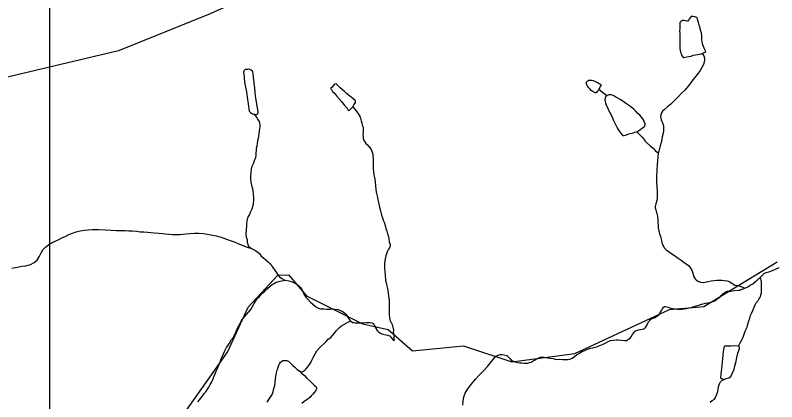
# Model space of a CAD drawing. Extents: x 2126262 to 2293712, y 749403 to 919119.
# Drawn here: x 2224251 to 2228468, y 804611 to 806754 of the extents above; entities that cross this region are included whole.
import ezdxf

# ---------------------------------------------------------------- set-up
doc = ezdxf.new("R2010")
doc.units = 0
for name, color, linetype in [('Exist Hydrographic Misc Water Feature', 7, 'Continuous'), ('Exist Road Secondary Type 51 Attributed', 7, 'Continuous'), ('Map Preparation Inset Cut Line', 7, 'Continuous')]:
    doc.layers.add(name, color=color, linetype=linetype)

msp = doc.modelspace()

# ---------------------------------------------------------------- linework, layer by layer
at = {"layer": 'Exist Hydrographic Misc Water Feature'}
for points in [[(2228055.3, 806542.2), (2228069.3, 806548.3), (2228075.2, 806552.3), (2228067, 806572.2), (2228062.9, 806580.2), (2228059, 806590.2), (2228056.8, 806598.2), (2228054.7, 806606.2), (2228052.9, 806618.1), (2228052.9, 806628.1), (2228052.5, 806638.1), (2228050.6, 806656.1), (2228046.3, 806672), (2228044.3, 806684), (2228038.1, 806698), (2228034, 806713.9), (2228031.8, 806723.9), (2228029.7, 806733.9), (2228027.9, 806737.8), (2228019.9, 806743.8), (2228013.7, 806745.7), (2228005.7, 806747.6), (2227999.8, 806747.6), (2227993.8, 806747.6), (2227985.8, 806735.5), (2227981.7, 806727.5), (2227976, 806721.5), (2227970, 806721.4), (2227962, 806723.3), (2227956.1, 806725.3), (2227949.9, 806725.2), (2227944, 806725.2), (2227940.1, 806721.1), (2227936, 806719.1), (2227932.1, 806713.1), (2227932.1, 806701.1), (2227932.3, 806691.1), (2227932.3, 806679.1), (2227930.3, 806667.1), (2227930.5, 806653.1), (2227930.5, 806641.1), (2227930.9, 806617.1), (2227930.9, 806609.2), (2227931.1, 806599.2), (2227931.1, 806587.1), (2227931.1, 806577.1), (2227931.3, 806569.1), (2227933.3, 806559.1), (2227935.2, 806549.1), (2227939.5, 806541.2), (2227941.5, 806533.2), (2227945.4, 806525.3), (2227949.5, 806519.4), (2227953.4, 806519.4), (2227969.6, 806523.5), (2227981.5, 806525.6), (2227993.6, 806527.7), (2228005.5, 806531.8), (2228017.6, 806533.8), (2228029.5, 806536), (2228041.2, 806538), (2228049.2, 806540.1), (2228055.3, 806542.2)], [(2228055.3, 806542.2), (2228063.5, 806528.2), (2228067.4, 806516.3), (2228067.4, 806506.3), (2228065.8, 806494.3), (2228061.7, 806480.2), (2228054.1, 806464.2), (2228044.1, 806448.1), (2228032.4, 806432), (2228020.3, 806415.9), (2227998.5, 806387.8), (2227978.9, 806361.6), (2227957.1, 806337.5), (2227941.3, 806321.3), (2227923.3, 806303.1), (2227901.5, 806281), (2227881.9, 806260.8), (2227863.8, 806246.7), (2227846, 806230.6), (2227835.9, 806222.6), (2227830, 806212.5), (2227826.3, 806202.4), (2227824.2, 806192.4), (2227826.3, 806182.5), (2227828.5, 806174.5), (2227832.4, 806164.5), (2227836.5, 806154.5), (2227840.9, 806140.6), (2227840.9, 806126.6), (2227841.1, 806112.6), (2227839, 806100.6), (2227833.3, 806080.6), (2227831.2, 806064.5), (2227827.5, 806048.5), (2227823.4, 806030.5), (2227819.7, 806014.5), (2227815.8, 806000.4), (2227811.9, 805988.4)], [(2225573, 806206.1), (2225578.9, 806206.1), (2225589, 806204.2), (2225594.9, 806208.2), (2225597, 806214.2), (2225597, 806218.2), (2225592.7, 806240.2), (2225586.5, 806272.1), (2225582.2, 806306.2), (2225579.9, 806326.1), (2225577.7, 806350.1), (2225573.6, 806380), (2225571.3, 806410), (2225569.3, 806430), (2225567.2, 806438), (2225565, 806444), (2225557, 806449.9), (2225551, 806453.8), (2225543, 806455.7), (2225537.1, 806453.7), (2225530.9, 806453.6), (2225525, 806453.6), (2225519, 806447.6), (2225517, 806443.5), (2225515.4, 806437.5), (2225517.2, 806425.5), (2225519.5, 806409.6), (2225521.5, 806383.6), (2225525.8, 806355.6), (2225532, 806329.7), (2225536.3, 806299.8), (2225540.6, 806261.8), (2225546.9, 806221.9), (2225554.9, 806213.9), (2225565, 806208), (2225573, 806206.1)], [(2226120.5, 806246.5), (2226126.4, 806256.6), (2226136.3, 806270.6), (2226136.3, 806274.6), (2226136.3, 806278.6), (2226120.1, 806292.5), (2226102, 806306.3), (2226086, 806320.2), (2226073.7, 806330.2), (2226063.7, 806340), (2226049.7, 806351.9), (2226037.4, 806363.8), (2226027.6, 806373.7), (2226019.6, 806371.6), (2226005.8, 806355.5), (2225997.8, 806347.5), (2226001.7, 806341.5), (2226007.7, 806331.6), (2226020, 806321.7), (2226030, 806307.8), (2226060.2, 806274), (2226074.5, 806254.1), (2226088.5, 806238.3), (2226094.8, 806228.3), (2226098.7, 806226.3), (2226102.8, 806228.4), (2226112.5, 806238.4), (2226120.5, 806246.5)], [(2227483.2, 806343.6), (2227479.3, 806337.5), (2227475.2, 806333.5), (2227471.3, 806327.5), (2227465.2, 806321.5), (2227461.3, 806325.4), (2227455.4, 806327.3), (2227449.2, 806331.3), (2227445.3, 806333.3), (2227441.2, 806337.2), (2227433.2, 806345.2), (2227425, 806353.1), (2227421.1, 806359.1), (2227419.1, 806363), (2227417, 806369), (2227415, 806373), (2227413.1, 806379), (2227414.8, 806385), (2227418.9, 806389), (2227422.8, 806391.1), (2227426.9, 806393.1), (2227432.8, 806393.2), (2227438.7, 806393.2), (2227444.7, 806393.3), (2227450.8, 806391.3), (2227454.7, 806389.4), (2227462.7, 806387.4), (2227472.8, 806383.5), (2227481, 806377.5), (2227489, 806373.6), (2227493.1, 806369.7), (2227494.9, 806365.7), (2227491, 806359.6), (2227489, 806353.6), (2227485.3, 806347.6), (2227483.2, 806343.6)], [(2227483.2, 806343.6), (2227503.3, 806327.8), (2227517.5, 806315.9), (2227525.5, 806306)], [(2227525.5, 806306), (2227521.6, 806303.9), (2227517.5, 806295.9), (2227515.4, 806285.9), (2227517.7, 806275.9), (2227519.7, 806267.9), (2227523.8, 806256), (2227530, 806242), (2227535.9, 806228), (2227544.3, 806214.1), (2227550.3, 806202.2), (2227556.4, 806188.2), (2227560.5, 806180.3), (2227564.4, 806170.3), (2227570.8, 806156.3), (2227576.7, 806144.4), (2227582.7, 806132.5), (2227589, 806120.5), (2227597, 806108.6), (2227603, 806102.6), (2227609.3, 806092.7), (2227615.3, 806086.8), (2227623.3, 806086.9), (2227635.2, 806090.9), (2227643, 806095), (2227656.9, 806099.1), (2227673.1, 806101.2), (2227683, 806105.3), (2227693, 806107.4)], [(2227693, 806107.4), (2227703.1, 806113.5), (2227711.1, 806119.5), (2227722.7, 806127.6), (2227730.7, 806133.7), (2227736.7, 806139.7), (2227738.7, 806145.7), (2227738.5, 806153.7), (2227736.5, 806159.7), (2227732.6, 806169.6), (2227726.4, 806179.6), (2227718.2, 806189.5), (2227710.2, 806199.5), (2227698.3, 806209.4), (2227686, 806223.3), (2227676, 806233.2), (2227662, 806245.1), (2227651.8, 806251), (2227641.7, 806258.9), (2227629.9, 806266.8), (2227615.7, 806276.7), (2227601.6, 806286.6), (2227587.6, 806294.5), (2227577.6, 806300.3), (2227569.6, 806304.3), (2227561.6, 806308.2), (2227553.6, 806312.2), (2227547.4, 806312.1), (2227539.4, 806312), (2227529.6, 806308), (2227525.5, 806306)], [(2226120.5, 806246.5), (2226130.5, 806234.6), (2226138.7, 806224.7), (2226146.7, 806212.8), (2226152.7, 806204.8), (2226159, 806194.8), (2226162.9, 806182.9), (2226167, 806168.9), (2226171.3, 806156.9), (2226173.2, 806145), (2226177.5, 806133), (2226177.5, 806123), (2226177.5, 806109), (2226175.8, 806093), (2226177.7, 806081.1), (2226178.1, 806071.1), (2226179.9, 806065.1), (2226182, 806059.1), (2226187.9, 806051.1), (2226192, 806043.2), (2226200.2, 806037.3), (2226206.2, 806029.3), (2226210.3, 806025.3), (2226216.2, 806017.4), (2226222.2, 806009.5), (2226226.5, 805999.5), (2226230.6, 805983.5), (2226230.8, 805973.5), (2226232.8, 805957.5), (2226233, 805943.6), (2226233, 805927.6), (2226233.2, 805905.6), (2226235.3, 805885.6), (2226237.6, 805869.7), (2226241.9, 805847.6), (2226243.7, 805827.7), (2226246, 805809.7), (2226248.2, 805785.7), (2226252.3, 805765.7), (2226256.4, 805743.8), (2226260.7, 805723.9), (2226264.8, 805707.9), (2226268.9, 805689.9), (2226273, 805670), (2226275.3, 805662), (2226279.2, 805646), (2226285.5, 805630.1), (2226289.4, 805618.2), (2226293.5, 805606.2), (2226299.7, 805588.2), (2226304, 805572.3), (2226308.1, 805556.3), (2226312.2, 805542.3), (2226318.3, 805526.4), (2226320.2, 805512.5), (2226322.4, 805498.5), (2226326.5, 805484.5), (2226326.7, 805476.5), (2226322.9, 805464.5), (2226318.8, 805456.4), (2226313, 805446.4), (2226308.9, 805436.4), (2226303.2, 805420.3), (2226299.3, 805404.3), (2226297.4, 805390.2), (2226295.6, 805378.2), (2226295.6, 805364.3), (2226295.8, 805350.3), (2226297.8, 805334.3), (2226300.1, 805314.3), (2226302.3, 805284.4), (2226306.4, 805260.4), (2226312.6, 805238.5), (2226316.7, 805216.5), (2226319, 805194.5), (2226321, 805176.6), (2226321.2, 805158.6), (2226321.4, 805140.6), (2226321.4, 805124.5), (2226321.8, 805112.6), (2226321.8, 805104.6), (2226321.8, 805092.6), (2226324.1, 805078.6), (2226325.9, 805068.6), (2226328, 805058.6), (2226332.1, 805052.7), (2226334.3, 805046.7), (2226338.2, 805038.7), (2226342.3, 805024.7), (2226346.4, 805008.8), (2226344.6, 804996.8), (2226346.8, 804984.8), (2226346.8, 804972.8), (2226346.8, 804960.8), (2226349.1, 804950.9)], [(2225573, 806206.1), (2225581, 806196.2), (2225585.3, 806190.2), (2225589.2, 806184.2), (2225593.3, 806178.3), (2225597.2, 806172.3), (2225601.3, 806164.3), (2225603.5, 806156.3), (2225605.6, 806146.4), (2225605.6, 806134.4), (2225603.7, 806124.4), (2225601.7, 806112.3), (2225600, 806098.3), (2225598, 806084.3), (2225595.9, 806070.3), (2225592.3, 806058.3), (2225590.2, 806042.3), (2225588.6, 806028.3), (2225584.5, 806014.3), (2225584.7, 806004.3), (2225582.8, 805990.3), (2225582.8, 805978.3), (2225581, 805964.2), (2225578.9, 805954.2), (2225575.2, 805946.2), (2225571.3, 805934.2), (2225565.2, 805922.1), (2225559.4, 805912.1), (2225557.6, 805902.1), (2225555.8, 805884.1), (2225553.7, 805862.1), (2225553.9, 805846.1), (2225556, 805828.1), (2225560.3, 805812.1), (2225564.2, 805794.1), (2225566.4, 805780.2), (2225568.7, 805762.2), (2225570.7, 805744.3), (2225570.9, 805728.3), (2225569.1, 805710.3), (2225565.2, 805692.2), (2225561.3, 805678.2), (2225551.4, 805660.1), (2225547.6, 805650), (2225541.8, 805638), (2225537.7, 805628), (2225533.8, 805614), (2225532, 805596), (2225532, 805582), (2225530.3, 805569.9), (2225530.3, 805557.9), (2225528.5, 805543.9), (2225530.5, 805524), (2225534.8, 805510), (2225534.8, 805494), (2225538.9, 805484.1), (2225541, 805476.1), (2225545.1, 805472.1), (2225559, 805460.3)], [(2227693, 806107.4), (2227717.2, 806083.6), (2227723.4, 806077.6), (2227729.3, 806071.7), (2227733.2, 806063.7), (2227739.6, 806055.8), (2227745.5, 806049.8), (2227767.4, 806030), (2227783.8, 806016.2), (2227795.7, 806004.3), (2227806, 805994.3), (2227811.9, 805988.4)], [(2227811.9, 805988.4), (2227810.1, 805966.4), (2227808.2, 805948.4), (2227806.6, 805924.4), (2227804.8, 805894.4), (2227802.9, 805858.4), (2227801.3, 805830.3), (2227803.5, 805802.4), (2227805.8, 805778.4), (2227805.8, 805758.5), (2227806, 805740.5), (2227803.9, 805726.4), (2227798.2, 805708.4), (2227794.3, 805694.3), (2227794.5, 805686.3), (2227798.6, 805674.4), (2227800.5, 805668.4), (2227804.8, 805654.5), (2227806.8, 805640.5), (2227809.1, 805616.5), (2227809.1, 805604.5), (2227811.3, 805590.5), (2227811.3, 805574.5), (2227815.4, 805558.6), (2227819.5, 805542.6), (2227823.8, 805526.7), (2227827.7, 805512.7), (2227829.8, 805504.7), (2227832, 805492.8), (2227835.9, 805484.8), (2227840, 805474.8), (2227846.2, 805462.9), (2227856.2, 805452.9), (2227866.3, 805445), (2227886.6, 805431.2), (2227902.6, 805421.3), (2227922.5, 805407.5), (2227938.7, 805395.6), (2227954.9, 805383.8), (2227966.8, 805375.9), (2227979.1, 805365.9), (2227987.1, 805358.1), (2227997.3, 805340.2), (2228003.3, 805324.2), (2228009.6, 805304.3), (2228015.6, 805292.3), (2228021.5, 805286.4), (2228031.6, 805280.4), (2228045.7, 805274.6), (2228061.7, 805272.7), (2228087.5, 805276.9), (2228105.6, 805281), (2228121.6, 805283.2), (2228135.5, 805285.3), (2228151.5, 805285.4), (2228163.6, 805285.5), (2228177.5, 805283.7), (2228193.5, 805281.8), (2228207.5, 805275.9), (2228221.8, 805266), (2228227.8, 805262.1), (2228235.8, 805258.1), (2228253.8, 805256.3), (2228269.8, 805250.4), (2228279.7, 805246.5), (2228291.8, 805240.6)], [(2224232.6, 805351.5), (2224262.5, 805357.7), (2224288.3, 805361.9), (2224310.3, 805364.1), (2224336.3, 805372.3), (2224356.2, 805382.5), (2224372, 805396.6), (2224384.1, 805414.7), (2224395.8, 805440.7), (2224403.6, 805452.8), (2224419.6, 805468.9), (2224437.2, 805483.1), (2224459.3, 805495.2), (2224489.1, 805509.5), (2224509, 805519.7), (2224530.9, 805529.9), (2224548.7, 805538), (2224568.8, 805546.1), (2224588.7, 805552.3), (2224610.7, 805558.5), (2224634.5, 805562.7), (2224654.5, 805564.8), (2224678.5, 805565.1), (2224714.4, 805565.3), (2224750.5, 805563.6), (2224782.5, 805561.9), (2224812.4, 805560.1), (2224838.5, 805560.3), (2224860.4, 805560.5), (2224880.5, 805558.7), (2224898.6, 805558.8), (2224924.4, 805557.1), (2224942.4, 805553.2), (2224962.5, 805553.4), (2224984.5, 805551.5), (2225002.5, 805549.7), (2225020.6, 805547.8), (2225046.4, 805546.1), (2225068.5, 805544.2), (2225080.4, 805542.3), (2225104.4, 805540.5), (2225122.5, 805538.7), (2225138.5, 805538.8), (2225162.5, 805539), (2225196.5, 805541.3), (2225218.4, 805543.4), (2225244.5, 805545.6), (2225268.5, 805545.8), (2225294.5, 805544.1), (2225316.5, 805540.2), (2225364.4, 805530.7), (2225390.7, 805522.9), (2225420.8, 805513.1), (2225440.7, 805505.3), (2225462.7, 805497.4), (2225480.9, 805489.6), (2225503.1, 805481.7), (2225517, 805475.9), (2225530.9, 805470)], [(2225530.9, 805470), (2225559, 805460.3)], [(2225559, 805460.3), (2225581.2, 805450.4), (2225589.2, 805444.5), (2225603.3, 805432.6), (2225613.6, 805418.7), (2225625.5, 805408.8), (2225639.4, 805397), (2225651.7, 805387), (2225659.7, 805379.1), (2225665.7, 805373.1), (2225671.8, 805363.2), (2225678, 805355.2), (2225686, 805343.3), (2225694, 805331.4), (2225700.3, 805323.4), (2225706.3, 805313.5), (2225714.3, 805303.6), (2225726.6, 805293.7), (2225740.5, 805287.8), (2225746.5, 805285.8)], [(2225195.5, 804558.7), (2225426.6, 804885.2), (2225540.6, 805135.4), (2225705.5, 805312.5), (2225764.5, 805314.6), (2225864.6, 805197.7), (2226174.6, 805043.7), (2226316.5, 805011.2), (2226450.6, 804893.6), (2226733.6, 804920.6), (2227000.6, 804833.1), (2227350.6, 804878.3), (2227873.5, 805123.4), (2228064.6, 805139.2), (2228470.6, 805386.6)], [(2228377.3, 805301.3), (2228383.2, 805307.3), (2228391.2, 805315.3), (2228401.1, 805323.4), (2228411.1, 805327.6), (2228425, 805331.7), (2228444.9, 805337.8), (2228460.9, 805345.9), (2228480.8, 805356.1)], [(2225261.9, 804610.1), (2225272, 804622.2), (2225285.7, 804640.3), (2225297.8, 804656.4), (2225305.8, 804666.5), (2225315.4, 804680.6), (2225323.4, 804692.6), (2225331.2, 804706.7), (2225337.2, 804718.7), (2225345, 804734.7), (2225350.9, 804748.8), (2225356.6, 804762.9), (2225364.6, 804780.9), (2225370.6, 804794.9), (2225378.6, 804813), (2225384.3, 804827.1), (2225394, 804853.1), (2225404, 804877.2), (2225413.7, 804897.2), (2225421.4, 804911.3), (2225429.4, 804925.4), (2225437.4, 804935.4), (2225449.3, 804955.6), (2225457.3, 804965.6), (2225464.9, 804981.7), (2225472.9, 804997.7), (2225480.7, 805015.8), (2225490.5, 805035.8), (2225500.6, 805054), (2225510.2, 805068), (2225520.3, 805082.1), (2225532, 805094.2), (2225544.1, 805110.2), (2225555.8, 805122.3), (2225565.8, 805138.4), (2225573.6, 805156.5), (2225583.4, 805170.6), (2225593.3, 805184.6), (2225603.3, 805194.7), (2225613.2, 805204.8), (2225623, 805214.9), (2225633.1, 805224.9), (2225641.1, 805233), (2225650.7, 805241.1), (2225660.7, 805249.1), (2225674.7, 805261.3), (2225684.5, 805267.3), (2225692.5, 805271.4), (2225702.6, 805275.5), (2225712.4, 805277.6)], [(2225712.4, 805277.6), (2225718.6, 805279.6), (2225726.6, 805281.7), (2225738.5, 805283.8), (2225746.5, 805285.8)], [(2225746.5, 805285.8), (2225766.5, 805282), (2225778.4, 805278.1), (2225788.5, 805274.2), (2225800.6, 805268.2), (2225812.5, 805260.4), (2225824.8, 805250.5), (2225830.7, 805244.6), (2225836.7, 805236.6), (2225843, 805222.6), (2225851, 805204.7), (2225861.3, 805190.8), (2225871.3, 805178.9), (2225885.5, 805163), (2225899.4, 805151.2), (2225913.6, 805139.3), (2225929.8, 805129.4), (2225941.7, 805125.5), (2225959.7, 805125.6), (2225975.7, 805123.8), (2225995.8, 805123.9), (2226007.7, 805126), (2226021.8, 805124.1), (2226039.7, 805122.2), (2226049.7, 805116.4), (2226061.8, 805112.5), (2226075.8, 805102.6), (2226083.8, 805094.6), (2226089.9, 805084.7), (2226094, 805076.8), (2226097.9, 805070.8), (2226104.1, 805062.8), (2226110.2, 805056.9)], [(2228256.5, 804918.4), (2228260.6, 804926.5), (2228262.2, 804930.5), (2228266.3, 804938.5), (2228272.3, 804950.5), (2228278, 804962.6), (2228284, 804974.7), (2228289.7, 804990.6), (2228295.7, 805006.7), (2228303.5, 805024.8), (2228307.6, 805040.8), (2228313.3, 805058.8), (2228319.2, 805074.9), (2228322.9, 805088.9), (2228329.1, 805101), (2228334.8, 805117), (2228342.8, 805135), (2228348.6, 805149.1), (2228354.5, 805159.2), (2228362.5, 805169.2), (2228368.2, 805179.2), (2228374.2, 805187.3), (2228378.3, 805195.3), (2228379.9, 805203.3), (2228384, 805213.3), (2228384, 805221.3), (2228383.8, 805231.3), (2228383.8, 805243.3), (2228383.8, 805253.3), (2228383.4, 805263.3), (2228383.4, 805275.3), (2228377.3, 805301.3)], [(2228291.8, 805240.6), (2228307.8, 805248.7), (2228321.7, 805256.9), (2228335.4, 805265), (2228349.6, 805277), (2228359.4, 805285.2), (2228369.3, 805295.2), (2228377.3, 805301.3)], [(2228010.8, 805138.3), (2228022.7, 805142.4), (2228030.7, 805144.5), (2228040.8, 805148.6), (2228050.8, 805152.6), (2228060.5, 805154.7), (2228072.6, 805156.8), (2228084.5, 805158.9), (2228096.6, 805161), (2228106.6, 805163.1), (2228114.6, 805167.1), (2228124.4, 805171.2), (2228134.5, 805177.3), (2228144.3, 805185.4), (2228152.3, 805191.4), (2228158.3, 805197.5), (2228166.3, 805205.6), (2228172, 805211.6), (2228178, 805215.6), (2228184.1, 805219.7), (2228190.1, 805221.8), (2228196, 805223.8), (2228206.1, 805223.9), (2228214, 805223.9), (2228233.9, 805228.2), (2228254, 805230.3), (2228264.1, 805230.4), (2228273.9, 805234.5), (2228281.7, 805236.5), (2228291.8, 805240.6)], [(2226973.3, 804868), (2226979.4, 804862), (2226985.6, 804854.1), (2226991.5, 804848.1), (2226999.5, 804840.2), (2227009.6, 804836.3), (2227019.8, 804832.4), (2227033.8, 804828.5), (2227045.7, 804826.6), (2227055.7, 804826.7), (2227069.7, 804824.8), (2227081.7, 804824.9), (2227087.7, 804825), (2227095.7, 804827), (2227099.8, 804829), (2227107.6, 804831.1), (2227119.5, 804837.2), (2227129.5, 804843.3), (2227139.6, 804849.3), (2227147.6, 804853.4), (2227153.5, 804855.5), (2227159.5, 804857.5), (2227165.4, 804857.6), (2227171.2, 804859.6), (2227179.4, 804857.7), (2227187.6, 804855.8), (2227199.4, 804853.8), (2227211.5, 804851.9), (2227229.6, 804850.1), (2227247.4, 804846.2), (2227265.5, 804846.4), (2227281.5, 804844.5), (2227297.5, 804844.7), (2227313.5, 804844.8), (2227327.4, 804848.9), (2227335.2, 804853), (2227347.3, 804861), (2227359.2, 804871.2), (2227375, 804881.3), (2227388.9, 804889.4), (2227404.9, 804895.5), (2227420.9, 804901.7), (2227438.7, 804907.8), (2227456.8, 804911.9), (2227470.7, 804916), (2227488.8, 804922.2), (2227506.8, 804930.3), (2227522.4, 804938.5), (2227534.5, 804944.5), (2227546.6, 804950.7), (2227562.6, 804952.8), (2227578.6, 804954.9), (2227590.5, 804955), (2227608.5, 804953.1), (2227624.5, 804951.3), (2227636.4, 804951.3), (2227646.5, 804957.4), (2227656.3, 804963.5), (2227662.3, 804971.6), (2227670.2, 804983.6), (2227678, 804995.7), (2227684, 805001.7), (2227692, 805005.8), (2227704.1, 805009.9), (2227721.9, 805014), (2227731.8, 805016.1), (2227737.7, 805018.1), (2227741.8, 805022.2), (2227745.7, 805028.2), (2227749.8, 805038.3), (2227753.5, 805046.3), (2227755.6, 805052.3), (2227761.5, 805058.3), (2227765.6, 805062.4), (2227771.5, 805068.4), (2227779.5, 805072.5), (2227787.3, 805076.5), (2227795.3, 805078.6), (2227803.3, 805084.7), (2227813.2, 805090.8), (2227821.2, 805100.8), (2227825.1, 805108.8), (2227831, 805118.9), (2227835.1, 805126.9), (2227840.9, 805135), (2227846.8, 805139), (2227852.7, 805139), (2227866.7, 805135.2), (2227876.9, 805131.3), (2227889, 805127.3), (2227900.9, 805125.5), (2227911, 805125.5), (2227919, 805123.6), (2227931.1, 805123.7), (2227940.9, 805123.8), (2227955.1, 805125.9), (2227968.8, 805128), (2227982.7, 805132.1), (2227996.7, 805134.2), (2228010.8, 805138.3)], [(2225832.6, 804772.7), (2225844.5, 804778.8), (2225850.4, 804782.9), (2225860.5, 804790.9), (2225870.3, 804803), (2225880.1, 804817.1), (2225887.9, 804829.2), (2225894.1, 804841.2), (2225900, 804853.3), (2225911.7, 804877.3), (2225921.6, 804893.4), (2225935.5, 804909.5), (2225945.1, 804919.5), (2225961.3, 804933.7), (2225973, 804945.8), (2225984.9, 804957.9), (2225999.1, 804968), (2226008.7, 804978.1), (2226018.8, 804992.2), (2226028.4, 805004.2), (2226036.6, 805012.3), (2226048.5, 805024.4), (2226058.5, 805032.4), (2226070.2, 805038.6), (2226084.2, 805046.7), (2226096.3, 805054.8), (2226102.2, 805056.8), (2226110.2, 805056.9)], [(2226110.2, 805056.9), (2226114.3, 805054.9), (2226120.3, 805050.9), (2226126.2, 805051), (2226134.2, 805049.1), (2226142.2, 805049.1), (2226152.2, 805049.2), (2226158.2, 805049.2), (2226170.3, 805049.4), (2226180.3, 805049.4), (2226192.2, 805049.6), (2226206.2, 805049.7), (2226216.2, 805049.8), (2226226.3, 805047.8), (2226232.2, 805045.9), (2226234.3, 805041.9), (2226240.2, 805036), (2226244.5, 805024), (2226250.5, 805016.1), (2226254.6, 805006.1), (2226262.6, 804998.1), (2226268.5, 804994.2), (2226276.7, 804990.2), (2226286.8, 804986.3), (2226302.8, 804982.5), (2226314.7, 804980.6), (2226318.8, 804978.7), (2226324.7, 804976.7), (2226330.8, 804968.7), (2226340.7, 804958.8), (2226349.1, 804950.9)], [(2228256.5, 804918.4), (2228236.6, 804920.3), (2228214.5, 804920.1), (2228198.5, 804920), (2228190.5, 804919.9), (2228178.6, 804919.8), (2228174.5, 804911.8), (2228172.8, 804899.8), (2228170.8, 804887.7), (2228168.7, 804873.7), (2228168.9, 804869.7), (2228165.2, 804829.7), (2228163.2, 804811.7), (2228161.6, 804793.7), (2228159.5, 804781.7), (2228157.7, 804763.7), (2228156, 804745.7), (2228156, 804741.7), (2228162, 804739.7), (2228177.3, 804734.9), (2228183.9, 804737.9)], [(2228183.9, 804737.9), (2228188, 804740), (2228201.9, 804744), (2228211.8, 804750.1), (2228219.8, 804762.2), (2228231.5, 804792.3), (2228237.2, 804816.4), (2228243.2, 804836.3), (2228247.1, 804856.4), (2228252.8, 804880.4), (2228258.7, 804894.5), (2228262.4, 804906.5), (2228262.4, 804912.5), (2228260.6, 804916.5), (2228256.5, 804918.4)], [(2226729.7, 804592.1), (2226731.5, 804614.1), (2226733.6, 804628.1), (2226737.3, 804644.1), (2226743.2, 804658.2), (2226753.1, 804676.3), (2226766.8, 804696.4), (2226782.8, 804716.5), (2226800.4, 804736.6), (2226820.3, 804758.7), (2226844.1, 804782.9), (2226866, 804807.1), (2226881.8, 804825.3), (2226887.8, 804833.3), (2226899.5, 804847.4), (2226909.5, 804859.5), (2226917.5, 804865.5), (2226925.3, 804869.6), (2226931.2, 804871.6), (2226937.2, 804873.7), (2226945.2, 804873.8), (2226957.3, 804871.9), (2226973.3, 804868)], [(2225646, 804609.3), (2225659.7, 804629.4), (2225671.8, 804647.4), (2225679.4, 804665.5), (2225683.3, 804683.6), (2225689.2, 804701.6), (2225691.1, 804719.6), (2225692.9, 804739.6), (2225696.8, 804759.6), (2225700.5, 804781.6), (2225702.6, 804789.7), (2225706.5, 804803.7), (2225710.2, 804813.7), (2225714.3, 804821.7), (2225720.2, 804829.8), (2225725.9, 804833.8), (2225733.9, 804839.9), (2225744, 804840), (2225754, 804840), (2225764.1, 804836.1), (2225770.2, 804830.2), (2225776.2, 804824.2), (2225788.3, 804812.4), (2225800.2, 804802.5), (2225812.5, 804790.6), (2225826.4, 804780.7), (2225832.6, 804772.7)], [(2225832.6, 804772.7), (2225836.5, 804768.7), (2225852.7, 804756.9), (2225866.8, 804741), (2225883, 804727.1), (2225893.1, 804715.3), (2225907, 804703.4), (2225917.3, 804693.4), (2225919.3, 804689.4), (2225919.3, 804683.4), (2225913.2, 804671.4), (2225909.5, 804665.4), (2225899.4, 804653.3), (2225889.6, 804643.2), (2225881.8, 804635.2), (2225873.8, 804627.1), (2225861.7, 804619), (2225850, 804610.9), (2225837.9, 804600.8)], [(2228099, 804609.3), (2228110.9, 804617.4), (2228123, 804625.5), (2228128.7, 804635.5), (2228132.8, 804641.5), (2228136.7, 804653.5), (2228142.5, 804667.6), (2228144.5, 804681.6), (2228146.2, 804691.6), (2228148.2, 804701.6), (2228150.3, 804709.6), (2228154.2, 804717.6), (2228156, 804721.7), (2228159.9, 804725.7), (2228166.1, 804729.8), (2228177.3, 804734.9), (2228183.9, 804737.9)]]:
    msp.add_lwpolyline(points, dxfattribs=at)
at = {"layer": 'Exist Road Secondary Type 51 Attributed'}
msp.add_lwpolyline([(2230577.8, 807550.1), (2230382.9, 807503.7), (2230215.5, 807482.7), (2230084.3, 807478.5), (2229655.2, 807493.2), (2229420.7, 807491.8), (2228885.6, 807429.6), (2228195.5, 807327), (2227578, 807250.9), (2227296.1, 807200.6), (2227020.5, 807171.9), (2226366.8, 807121), (2226015.1, 807046.9), (2225644.6, 806906.6), (2225331.3, 806762), (2224822.7, 806557.4), (2223862.6, 806328.4)], dxfattribs=at)
at = {"layer": 'Map Preparation Inset Cut Line'}
msp.add_lwpolyline([(2224442, 807770.9), (2205436.6, 807770.9), (2205436.6, 794867.7), (2224442, 794867.7)], close=True, dxfattribs=at)

doc.saveas('drawing.dxf')
